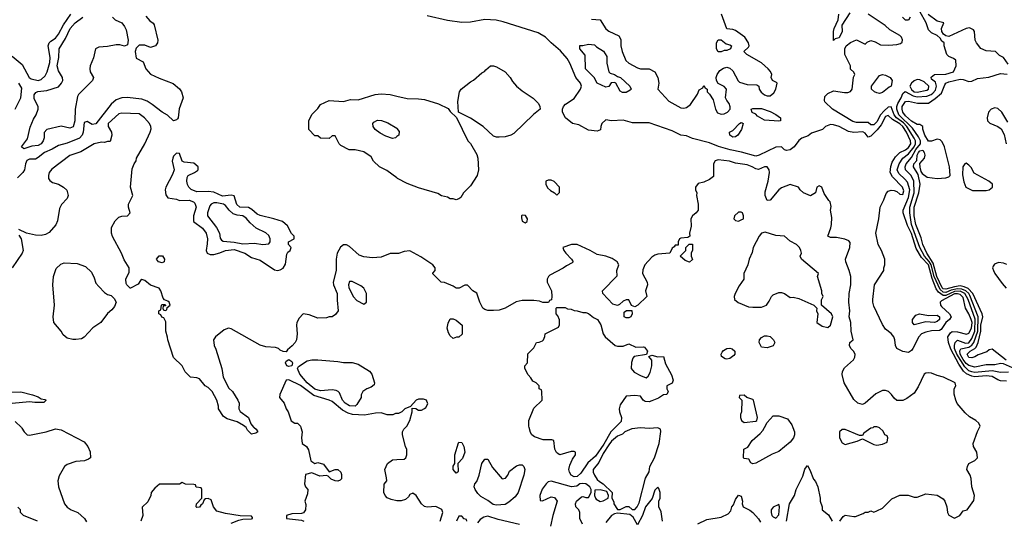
# Model space of a CAD drawing. Header units: inches. Extents: x 2380249 to 2585472, y 382747 to 546448.
# Tile 511 of 626: x 2527381 to 2534215, y 459357 to 462831. Entities that reach past the tile are written whole.
import ezdxf

# ---------------------------------------------------------------- set-up
doc = ezdxf.new("R2010")
doc.units = ezdxf.units.IN
doc.header["$MEASUREMENT"] = 0
for name, color, linetype in [('C5425', 7, 'Continuous'), ('C5426', 7, 'Continuous'), ('C5435', 7, 'Continuous'), ('C5436', 7, 'Continuous')]:
    doc.layers.add(name, color=color, linetype=linetype)

msp = doc.modelspace()

# ---------------------------------------------------------------- linework, layer by layer
at = {"layer": 'C5425', "color": 4}
for points, elevation in [([(2527393.6, 460000), (2527396.9, 459996.9), (2527412, 459970), (2527434, 459950), (2527450, 459946.8), (2527566, 459970), (2527630, 459991), (2527670, 459984.7), (2527830, 459902), (2527854, 459870), (2527871.6, 459831.6), (2527874, 459790), (2527859.8, 459780.2), (2527830.9, 459769.1), (2527770, 459764), (2527710, 459744), (2527691.3, 459730), (2527655.3, 459664.7), (2527646, 459630), (2527651.3, 459590), (2527691.3, 459470), (2527710, 459447.7), (2527738, 459430), (2527784.7, 459410), (2527832, 459370), (2527846, 459346)], 24), ([(2529008.2, 460000), (2529022, 459990), (2529034, 459970), (2529019.6, 459960.4), (2528990, 459955.3), (2528963.2, 459983.2), (2528956.5, 459996.5), (2528952.6, 460000)], 24), ([(2529333.5, 460000), (2529341, 459970), (2529338, 459930), (2529342, 459890), (2529372, 459870), (2529386.4, 459846.4), (2529401, 459770), (2529430, 459751.3), (2529450, 459757.3), (2529490, 459746), (2529530, 459693.4), (2529570, 459710.4), (2529590, 459708.7), (2529610, 459690.7), (2529614.8, 459674.8), (2529614.6, 459645.4), (2529605.7, 459634.3), (2529590, 459627.3), (2529570, 459629.6), (2529542.2, 459642.2), (2529522, 459662), (2529510, 459667), (2529463.8, 459663.8), (2529410, 459685.2), (2529364.5, 459675.5), (2529358.8, 459610), (2529366, 459590), (2529381, 459570), (2529378.8, 459541.2), (2529361, 459490), (2529366.4, 459466.4), (2529366, 459430), (2529351.1, 459408.9), (2529336.9, 459403.1), (2529270, 459402), (2529234, 459390), (2529234, 459370), (2529336.9, 459356.9), (2529354, 459350)], 28), ([(2530000, 459492.8), (2529960.3, 459500.3), (2529933, 459513), (2529916.9, 459530), (2529909.6, 459550), (2529911.9, 459608.1), (2529928.7, 459630), (2529928.4, 459651.6), (2529915.3, 459710), (2529933.2, 459750), (2529970, 459775.5), (2530000, 459777.6)], 28), ([(2528850, 459337.1), (2528902, 459358), (2528930, 459365.5), (2528990, 459366.8), (2528998, 459370), (2528996.4, 459376.4), (2528990, 459386), (2528911.3, 459388.7), (2528810, 459402.9), (2528750, 459420.9), (2528726, 459450), (2528710, 459498), (2528690, 459508), (2528670, 459506), (2528662, 459498), (2528651.3, 459470), (2528638, 459462), (2528630, 459448.7), (2528610, 459446), (2528606, 459450), (2528608.4, 459471.6), (2528646, 459510), (2528646, 459570), (2528642, 459582), (2528607.3, 459587.3), (2528602, 459602), (2528590, 459606), (2528532.7, 459607.3), (2528510, 459618), (2528490, 459608), (2528352.7, 459607.3), (2528319.6, 459580.4), (2528294, 459550), (2528291.6, 459528.4), (2528270, 459486), (2528232, 459448), (2528236, 459390), (2528222, 459350)], 28), ([(2527506, 459350), (2527408, 459390), (2527388, 459410), (2527386, 459430), (2527368.4, 459448.4)], 24)]:
    msp.add_lwpolyline(points, dxfattribs=dict(at, elevation=elevation))
at = {"layer": 'C5426', "color": 4}
for points, elevation in [([(2527330, 462578), (2527399.5, 462519.5), (2527446.8, 462430), (2527461.3, 462421.3), (2527510, 462410.4), (2527530, 462415.5), (2527558.3, 462441.7), (2527571.6, 462468.4), (2527590, 462534), (2527591.8, 462570), (2527579.3, 462650), (2527585.2, 462670), (2527597, 462683), (2527630, 462704), (2527650, 462731), (2527684.6, 462795.4), (2527736, 462870)], 16), ([(2528256.9, 462856.9), (2528284, 462824), (2528307.5, 462807.5), (2528314.9, 462794.9), (2528339.5, 462690), (2528338.7, 462670), (2528324, 462650), (2528290, 462638.4), (2528250, 462653.6), (2528210, 462654.7), (2528190, 462634.5), (2528183.1, 462610), (2528190, 462564.7), (2528238.8, 462538.8), (2528257.3, 462490), (2528290, 462454), (2528350, 462424.9), (2528447.5, 462387.5), (2528490, 462351.3), (2528504.7, 462330), (2528516, 462290), (2528487.7, 462212.3), (2528481, 462150), (2528476.8, 462143.2), (2528470, 462135.3), (2528450, 462129), (2528408.2, 462168.2), (2528369.4, 462190), (2528302, 462242), (2528265.4, 462265.4), (2528230, 462279.6), (2528128.4, 462291.6), (2528090, 462289.6), (2528050, 462276.2), (2528015.3, 462244.7), (2527910, 462108.3), (2527884.9, 462104.9), (2527850, 462125.2), (2527830, 462118), (2527822.6, 462050), (2527815.3, 462030), (2527797.1, 462010), (2527710, 461975.1), (2527650, 461958), (2527607, 461933), (2527554, 461910), (2527510, 461874), (2527490, 461863.6), (2527450, 461864.2), (2527430, 461853.3), (2527420.9, 461830), (2527415.3, 461790), (2527403.1, 461770), (2527365.5, 461734.5)], 16), ([(2528024.9, 462850), (2528044.7, 462830), (2528091, 462810), (2528110, 462784.7), (2528119.9, 462759.9), (2528133.4, 462690), (2528130, 462658), (2528110, 462648), (2528076.5, 462656.5), (2528050, 462657.2), (2527990, 462645.2), (2527930, 462641.2), (2527907.7, 462630), (2527894, 462566), (2527870.5, 462510), (2527868.7, 462490), (2527870.6, 462470), (2527894.8, 462430), (2527887.3, 462410), (2527788.9, 462311.1), (2527782, 462298), (2527766, 462210), (2527763, 462130), (2527752.2, 462087.8), (2527730, 462079.3), (2527668.4, 462091.6), (2527570.8, 462069.2), (2527550.9, 462049.1), (2527550.6, 462010.6), (2527545.5, 461990), (2527530.6, 461970), (2527510, 461958.4), (2527465.8, 461954.2), (2527410, 461934), (2527394, 461950), (2527436.3, 462003.7), (2527454, 462086), (2527478, 462142), (2527495.3, 462170), (2527508.7, 462210), (2527508.7, 462230), (2527481.5, 462281.5), (2527482.7, 462310), (2527494.5, 462325.5), (2527507.9, 462332.1), (2527570, 462340.4), (2527650, 462365.5), (2527672.3, 462390), (2527680.9, 462410), (2527679.3, 462430), (2527650, 462477.2), (2527642, 462510), (2527652.8, 462570), (2527656.4, 462630), (2527699.6, 462700.4), (2527732.8, 462770), (2527766, 462810), (2527819.6, 462850)], 12), ([(2527349.3, 462210), (2527389.6, 462290), (2527395.9, 462355.9), (2527375.3, 462390)], 16), ([(2530000, 461732.9), (2529930, 461784), (2529878, 461810), (2529838, 461850), (2529820.4, 461880.4), (2529770, 461915.3), (2529710, 461928), (2529668.4, 461928.4), (2529610, 461958), (2529598, 461970), (2529570, 462026), (2529550, 462026), (2529530, 462006), (2529470, 462008), (2529450, 462026), (2529430, 462026), (2529388, 462070), (2529388, 462130), (2529410, 462174), (2529450, 462214), (2529470, 462242), (2529530, 462271.3), (2529630, 462264.7), (2529676.9, 462276.9), (2529730, 462276), (2529847.5, 462312.5), (2529890, 462317.1), (2529952.1, 462312.1), (2530000, 462300.7)], 16), ([(2528952.6, 460000), (2528935.1, 460015.1), (2528890, 460041.2), (2528820.4, 460060.4), (2528796.4, 460076.4), (2528762, 460130), (2528762, 460150), (2528748.7, 460190), (2528718, 460250), (2528690, 460278), (2528668.9, 460288.9), (2528630, 460338), (2528610, 460346), (2528566, 460350), (2528530, 460388), (2528508.4, 460428.4), (2528450, 460486), (2528408.7, 460610), (2528408.4, 460628.4), (2528395.3, 460670), (2528395.3, 460735.3), (2528382, 460762), (2528367.3, 460767.3), (2528362, 460782), (2528348, 460790), (2528348, 460810), (2528362, 460818), (2528366, 460850), (2528370, 460854), (2528390, 460854), (2528394, 460850), (2528394, 460846), (2528378, 460842), (2528374, 460830), (2528378, 460818), (2528390, 460814), (2528402, 460818), (2528406, 460834), (2528426, 460850), (2528418, 460870), (2528410, 460878), (2528387.3, 460887.3), (2528378, 460898), (2528361.2, 460950), (2528350, 460968.7), (2528289.4, 460989.4), (2528250, 461022), (2528230, 461028), (2528219.6, 461020.4), (2528203.6, 460996.4), (2528151.6, 460968.4), (2528148.4, 460968.4), (2528126, 460990), (2528120.4, 461000.4), (2528118, 461030), (2528142, 461078), (2528141.2, 461110), (2528105.4, 461165.4), (2528086.9, 461210), (2528025.9, 461325.9), (2528018, 461350), (2528018.7, 461390), (2528043.8, 461436.2), (2528070, 461460.7), (2528090, 461467.3), (2528129.1, 461470.9), (2528148.7, 461490), (2528137.2, 461530), (2528137.2, 461550), (2528166, 461610), (2528149.4, 461670), (2528163.1, 461796.9), (2528175.3, 461830), (2528189.1, 461850.9), (2528193.2, 461870), (2528251.1, 461968.9), (2528287.3, 462050), (2528292.9, 462072.9), (2528291.5, 462090), (2528282.9, 462110), (2528247.6, 462150), (2528210, 462177.2), (2528090, 462182.6), (2528070, 462176.9), (2527996.3, 462110), (2527994.8, 462090), (2528018, 462050), (2528022, 462030), (2528010, 461986), (2527990, 461986), (2527970, 461978), (2527950, 461982), (2527898, 461970), (2527805.2, 461914.8), (2527730, 461889.7), (2527605.2, 461794.8), (2527586.7, 461770), (2527581.3, 461750), (2527582.4, 461730), (2527590, 461714.8), (2527610, 461701.6), (2527651.3, 461690), (2527686, 461670), (2527707.5, 461647.5), (2527717.3, 461610), (2527710.8, 461590), (2527672.5, 461547.5), (2527658, 461522), (2527643.6, 461436.4), (2527631.6, 461408.4), (2527586.6, 461353.4), (2527559.6, 461340.4), (2527530, 461334), (2527490, 461335.1), (2527429.1, 461349.1), (2527375.3, 461375.3)], 24), ([(2530000, 462019.7), (2529990, 462011.2), (2529970, 462006.9), (2529922.9, 462022.9), (2529883.4, 462043.4), (2529848.8, 462068.8), (2529834, 462090), (2529833.3, 462110), (2529840.1, 462119.9), (2529865.3, 462134.7), (2529891.9, 462131.9), (2529935.9, 462115.9), (2529998.4, 462078.4), (2530000, 462076)], 12), ([(2527376, 461336), (2527391.3, 461310), (2527404.7, 461230), (2527398, 461210), (2527330, 461108.7)], 24), ([(2530000, 461209), (2529951.6, 461208.4), (2529890, 461182), (2529830, 461179), (2529770, 461186), (2529737.5, 461197.5), (2529670, 461257.2), (2529650, 461269), (2529630, 461268.7), (2529607.3, 461252.7), (2529586, 461210), (2529577.3, 461170), (2529578, 461090), (2529558, 461010), (2529560.5, 460990), (2529586, 460930), (2529584.9, 460884.9), (2529591.3, 460810), (2529574.4, 460785.6), (2529550.9, 460769.1), (2529530, 460768.7), (2529510, 460762), (2529450, 460759), (2529390, 460782.7), (2529350, 460788.7), (2529321.4, 460758.6), (2529306, 460730), (2529302.8, 460710), (2529308, 460650), (2529302, 460610), (2529294, 460590), (2529273.2, 460566.8), (2529239.6, 460540.4), (2529230, 460526), (2529210, 460528), (2529190, 460538), (2529178, 460550), (2529157, 460557), (2529090, 460561.6), (2529050, 460573), (2528850, 460686.6), (2528830, 460689.3), (2528801.6, 460678.4), (2528741, 460630), (2528726.8, 460610), (2528730.8, 460570), (2528743.4, 460543.4), (2528784, 460410), (2528794.8, 460350), (2528834, 460274), (2528858, 460250), (2528896, 460190), (2528904.7, 460170), (2528902, 460130), (2528911.1, 460111.1), (2528970, 460071.3), (2528986, 460026), (2529003.5, 460003.5), (2529008.2, 460000)], 24), ([(2530000, 460098), (2529990, 460098), (2529971.1, 460088.9), (2529931.6, 460088.4), (2529890, 460102), (2529850, 460101.2), (2529773.5, 460086.5), (2529692.1, 460092.1), (2529661.2, 460101.2), (2529621.3, 460121.3), (2529550, 460181.6), (2529530, 460191.3), (2529421.8, 460221.8), (2529330, 460291.2), (2529250, 460332.7), (2529230.8, 460329.2), (2529186.8, 460230), (2529184.7, 460210), (2529217.3, 460170), (2529230.9, 460130.9), (2529244.7, 460110), (2529266, 460046), (2529290, 460031.3), (2529310, 460031.3), (2529331, 460010), (2529333.5, 460000)], 28), ([(2527270, 460246), (2527390, 460248), (2527470, 460228), (2527510, 460213.4), (2527530, 460198.8), (2527555.2, 460195.2), (2527564.7, 460190), (2527550, 460175.3), (2527486, 460174), (2527450, 460179.3), (2527330, 460167)], 24), ([(2527350, 460042), (2527393.6, 460000)], 24)]:
    msp.add_lwpolyline(points, dxfattribs=dict(at, elevation=elevation))
for points, elevation in [([(2528470, 461905.2), (2528450, 461884), (2528444.4, 461870), (2528440.5, 461850), (2528453.4, 461790), (2528442.9, 461757.1), (2528396.5, 461670), (2528392, 461650), (2528395.8, 461615.8), (2528410, 461594), (2528470, 461586.8), (2528490, 461577.3), (2528558, 461578), (2528588.2, 461568.2), (2528597.3, 461557.3), (2528605.5, 461530), (2528587.7, 461470), (2528586.8, 461430), (2528650, 461384.4), (2528675.3, 461350), (2528684.2, 461310), (2528683.4, 461276.6), (2528674.8, 461230), (2528682, 461210), (2528702.5, 461202.5), (2528730, 461201.6), (2528770, 461212.2), (2528810.4, 461230.4), (2528870, 461236.5), (2528944.7, 461210), (2528990, 461181), (2529050, 461162.8), (2529150, 461094.8), (2529170, 461090.8), (2529190, 461094.8), (2529210, 461106), (2529226.3, 461133.7), (2529235.5, 461204.5), (2529242.7, 461217.3), (2529258, 461230), (2529266, 461250), (2529246, 461270), (2529248, 461290), (2529286, 461310), (2529286, 461330), (2529268.4, 461348.4), (2529240.4, 461400.4), (2529206, 461430), (2529146, 461450), (2529050, 461473.2), (2529030, 461482.7), (2528993.6, 461513.6), (2528970, 461527), (2528909.2, 461530), (2528888.5, 461548.5), (2528869.5, 461609.5), (2528850, 461613.6), (2528790, 461606), (2528730, 461634.3), (2528690, 461639.7), (2528610, 461635.6), (2528572.6, 461652.6), (2528554.5, 461670), (2528547, 461687), (2528541.6, 461710), (2528544.2, 461735.8), (2528550, 461750.7), (2528595.3, 461770), (2528615.9, 461784.1), (2528621.2, 461790), (2528619, 461810), (2528590, 461834.5), (2528522.9, 461842.9), (2528509.3, 461849.3), (2528490, 461902)], 24), ([(2528730, 461560.9), (2528711, 461550), (2528701.6, 461538.4), (2528686, 461490), (2528686, 461470), (2528748.1, 461388.1), (2528767.3, 461350), (2528774, 461314), (2528781.4, 461301.4), (2528793.4, 461293.4), (2528870, 461286.7), (2528930, 461274.9), (2529010, 461280.5), (2529070, 461270.5), (2529110, 461274.8), (2529119.5, 461290), (2529119.5, 461310), (2529110, 461332.7), (2529090, 461351.8), (2529023.8, 461383.8), (2528980.5, 461420.5), (2528953.4, 461453.4), (2528930, 461469.6), (2528890, 461474), (2528864.2, 461484.2), (2528834.5, 461510), (2528810, 461542.7), (2528795.3, 461550), (2528750, 461560.7)], 28), ([(2528370, 461143.7), (2528344, 461150), (2528330, 461168.7), (2528350, 461192.7), (2528372, 461192), (2528386.8, 461170), (2528384.7, 461150)], 16), ([(2527771.3, 460611.3), (2527750, 460611.6), (2527710, 460622), (2527683.6, 460643.6), (2527670, 460668.7), (2527619.3, 460730), (2527612.7, 460770), (2527623.7, 460850), (2527612, 460990), (2527615.1, 461050), (2527634.8, 461105.2), (2527666.3, 461133.7), (2527690, 461142.8), (2527779.8, 461139.8), (2527838.4, 461118.4), (2527879.4, 461079.4), (2527899.3, 461039.3), (2527910, 461002.8), (2527930, 460978.8), (2527970, 460938), (2527990, 460924.7), (2528016, 460916), (2528036.9, 460896.9), (2528051.6, 460871.6), (2528039.8, 460840.2), (2528022, 460818), (2527990, 460793.2), (2527944.9, 460730), (2527890, 460691.5), (2527830, 460628), (2527810, 460616.9)], 24), ([(2529690, 461015.3), (2529670, 461015.3), (2529662.8, 460990), (2529666.4, 460973.6), (2529694.8, 460910), (2529722, 460882), (2529770, 460858), (2529788, 460870), (2529789, 460890), (2529789, 460930), (2529770, 460968), (2529750, 460984)], 28), ([(2529250, 460424.5), (2529235.3, 460430), (2529226, 460450), (2529230, 460462), (2529250, 460472), (2529270, 460458), (2529276, 460450), (2529270, 460429)], 24), ([(2529630, 460451), (2529690, 460451), (2529730, 460441), (2529810, 460391.3), (2529824.7, 460370), (2529844.7, 460310), (2529842, 460298), (2529819.8, 460280.2), (2529790, 460268.7), (2529762, 460250), (2529751.3, 460228.7), (2529751, 460210), (2529720.5, 460159.5), (2529710, 460149.6), (2529670, 460151.6), (2529639.5, 460170), (2529622.9, 460190), (2529600.7, 460240.7), (2529591.7, 460251.7), (2529578.3, 460258.3), (2529550, 460262.9), (2529470, 460254.3), (2529430, 460267.1), (2529377.6, 460310), (2529326.6, 460370), (2529309, 460410), (2529316.5, 460423.5), (2529376.6, 460463.4), (2529409.4, 460470.6), (2529450.6, 460470.6), (2529590, 460458.8)], 24)]:
    msp.add_lwpolyline(points, close=True, dxfattribs=dict(at, elevation=elevation))
at = {"layer": 'C5435', "color": 4}
for points, elevation in [([(2530000, 459777.6), (2530050, 459781), (2530062, 459790), (2530068.9, 459811.1), (2530068.9, 459848.9), (2530059, 459870), (2530037.2, 459950), (2530039, 459970), (2530048.7, 459990), (2530058.7, 460000)], 28), ([(2531513.5, 460000), (2531483.6, 459970), (2531435.4, 459884.6), (2531378.4, 459801.6), (2531325.2, 459754.8), (2531276.3, 459683.7), (2531250, 459661.5), (2531230, 459658), (2531209.8, 459669.8), (2531196.4, 459690), (2531192.4, 459710), (2531199.7, 459740.3), (2531218.9, 459781.1), (2531239.3, 459810), (2531239, 459830), (2531230, 459835.1), (2531210, 459834), (2531130, 459811.8), (2531118, 459818), (2531106.9, 459826.9), (2531096.3, 459850), (2531089.5, 459909.5), (2531075.9, 459915.9), (2531015.6, 459915.6), (2530955.5, 459935.5), (2530935.3, 459950), (2530925.6, 459965.6), (2530917.7, 460000)], 24), ([(2532747, 460000), (2532758, 459970), (2532758, 459950), (2532751.3, 459930), (2532730, 459898), (2532650, 459835.3), (2532603.5, 459816.5), (2532490, 459754), (2532470, 459749), (2532456.4, 459756.4), (2532442, 459782), (2532410, 459786), (2532406, 459790), (2532408, 459850), (2532435.3, 459864.7), (2532465.2, 459910), (2532521.5, 459958.5), (2532539.1, 459980.9), (2532549.9, 460000)], 24), ([(2533304, 460000), (2533302, 459998), (2533290, 459995.3), (2533239.6, 459960.4), (2533230, 459946), (2533210, 459946), (2533110, 459988), (2533090, 459988), (2533072, 459970), (2533072, 459930), (2533090, 459894), (2533110, 459882), (2533194.6, 459905.4), (2533230, 459922), (2533310, 459882), (2533330, 459878), (2533370, 459884.7), (2533402, 459898), (2533406, 459930), (2533402, 459942), (2533386, 459950), (2533374.6, 459974.6), (2533350, 459998), (2533345, 460000)], 28), ([(2533074, 459350), (2533097.2, 459382.8), (2533110, 459392), (2533170, 459382), (2533183.6, 459383.6), (2533236.4, 459403.6), (2533250, 459414), (2533270, 459414), (2533290, 459422), (2533310, 459414), (2533330, 459422), (2533370, 459442), (2533434.6, 459505.4), (2533490, 459531.3), (2533548.4, 459531.6), (2533590, 459518), (2533610, 459518), (2533670, 459541), (2533750, 459531), (2533790, 459506), (2533802.8, 459490), (2533817.3, 459450), (2533821, 459410), (2533830, 459392), (2533870, 459372), (2533906, 459390), (2533930, 459422), (2533958, 459430), (2534004.7, 459495.3), (2534008.9, 459528.9), (2533989, 459589), (2533986.3, 459646.3), (2533979, 459670), (2533955.3, 459710), (2533959, 459730), (2533970, 459751.3), (2534010, 459771.3), (2534028.7, 459790), (2534024, 459830), (2534002, 459870), (2533999, 459890), (2534030, 459974), (2534043, 460000)], 24), ([(2532702.7, 459350), (2532723.5, 459470), (2532758.9, 459530), (2532769.7, 459570), (2532816.4, 459663.6), (2532830, 459711), (2532850, 459736), (2532866.6, 459706.6), (2532890, 459642), (2532905.4, 459625.4), (2532922, 459590), (2532938, 459510), (2532938, 459490), (2532951.3, 459450), (2532952, 459430), (2532994.4, 459394.4), (2533020.4, 459350)], 24), ([(2531288, 459330), (2531268.4, 459368.4), (2531268.7, 459410), (2531262, 459430), (2531242, 459450), (2531238, 459470), (2531246, 459490), (2531280.4, 459519.6), (2531290, 459522), (2531310, 459514), (2531330, 459514), (2531348, 459550), (2531348, 459570), (2531338, 459590), (2531310, 459608.7), (2531290, 459613.2), (2531270, 459608.7), (2531247.3, 459592.7), (2531211.3, 459588.7), (2531070, 459629), (2531050, 459624), (2531036, 459610), (2531007.9, 459572.1), (2530991.3, 459530), (2530994, 459494), (2531010, 459492), (2531070, 459518.8), (2531094, 459514), (2531111.3, 459490), (2531081, 459390), (2531064.7, 459315.3)], 28), ([(2531842, 459350), (2531834.6, 459414.6), (2531818, 459450), (2531818, 459490), (2531826, 459510), (2531826, 459550), (2531816.4, 459576.4), (2531810, 459586), (2531790, 459566), (2531771.3, 459508.7), (2531724.7, 459450), (2531704.7, 459390), (2531670, 459326), (2531639, 459379), (2531616.4, 459396.4), (2531530, 459405.2), (2531510, 459401.2), (2531490, 459389.2), (2531450, 459341.2)], 28), ([(2530299, 459350), (2530319, 459410), (2530312, 459432), (2530270, 459451.6), (2530210, 459447.3), (2530190, 459451.8), (2530169.2, 459470), (2530134, 459530), (2530110, 459544), (2530090, 459535.3), (2530080.9, 459519.1), (2530060, 459500), (2530030, 459490.9), (2530010, 459490.9), (2530000, 459492.8)], 28), ([(2532087.2, 459332.8), (2532150, 459362.8), (2532250, 459378.8), (2532299, 459401), (2532316.5, 459423.5), (2532323.7, 459450), (2532335.6, 459464.4), (2532350, 459501), (2532370, 459530.7), (2532390, 459524.7), (2532399.1, 459490), (2532396, 459470), (2532402, 459450), (2532450, 459426), (2532470, 459411), (2532510, 459366.8), (2532523.1, 459343.1)], 24), ([(2530486, 459350), (2530482, 459362), (2530467.3, 459367.3), (2530450, 459386), (2530430, 459386), (2530414, 459350)], 28), ([(2530850, 459326.6), (2530702.5, 459362.5), (2530630, 459385.2), (2530602, 459378), (2530577.3, 459362.7), (2530559.8, 459340.2)], 28)]:
    msp.add_lwpolyline(points, dxfattribs=dict(at, elevation=elevation))
for points, elevation in [([(2531810, 459999), (2531750, 459993.2), (2531690, 459999), (2531630, 459992.7), (2531582, 459970), (2531566, 459954), (2531530, 459941.2), (2531490, 459907), (2531470, 459880.7), (2531430, 459820.9), (2531401.6, 459758.4), (2531362.8, 459710), (2531362.8, 459690), (2531370.7, 459670), (2531390, 459641), (2531404.9, 459624.9), (2531431.3, 459610), (2531494, 459550), (2531492, 459510), (2531504.7, 459484.7), (2531506, 459470), (2531530, 459431.3), (2531550, 459431.3), (2531590, 459452), (2531610, 459452), (2531632.7, 459432.7), (2531650, 459432), (2531668, 459450), (2531682, 459478), (2531724, 459650), (2531750, 459692), (2531756, 459730), (2531787, 459790), (2531818.7, 459890), (2531832.3, 459972.3), (2531828, 459990)], 28), ([(2530410, 459684), (2530389.6, 459710), (2530390, 459732), (2530402, 459750), (2530400.5, 459810), (2530426, 459894), (2530430, 459898), (2530450, 459896), (2530464, 459870), (2530470.4, 459830), (2530455.3, 459784.7), (2530422, 459750), (2530423.6, 459696.4), (2530422, 459690)], 24), ([(2530730, 459644.7), (2530754, 459650), (2530769.2, 459670), (2530782, 459698), (2530830, 459734), (2530850, 459742.8), (2530862, 459742), (2530870, 459741), (2530881, 459730), (2530886.8, 459710), (2530880.7, 459670), (2530840.5, 459550), (2530819.5, 459520.5), (2530777.4, 459482.6), (2530750, 459466.6), (2530690, 459461.6), (2530666.9, 459466.9), (2530630, 459495.1), (2530582, 459522), (2530562, 459542), (2530543.7, 459570), (2530536, 459590), (2530541.2, 459610), (2530553.9, 459626.1), (2530571.6, 459670), (2530590, 459751.3), (2530610, 459781), (2530630, 459781), (2530663.4, 459723.4)], 24), ([(2531410, 459568), (2531374, 459566), (2531372, 459530), (2531378, 459510), (2531382.8, 459502.8), (2531410, 459487.3), (2531430, 459491.3), (2531466, 459510), (2531468, 459530), (2531456.4, 459556.4)], 28), ([(2532650, 459466), (2532610, 459448), (2532598, 459430), (2532596, 459410), (2532602.8, 459390), (2532610, 459381), (2532630, 459371.3), (2532650, 459394), (2532655.3, 459450)], 28)]:
    msp.add_lwpolyline(points, close=True, dxfattribs=dict(at, elevation=elevation))
at = {"layer": 'C5436', "color": 4}
for points, elevation in [([(2534230, 460322.9), (2534190, 460325.1), (2534170, 460331.3), (2534130, 460355.6), (2534090, 460358.4), (2534010, 460352.9), (2533990, 460356), (2533953, 460373), (2533931.8, 460391.8), (2533899.5, 460439.5), (2533843.6, 460543.6), (2533828, 460590), (2533822.9, 460630), (2533841.1, 460658.9), (2533854, 460666), (2533890, 460664.4), (2533952.2, 460647.8), (2533970, 460656.4), (2533988.7, 460690), (2533991.1, 460730), (2533986.3, 460750), (2533970, 460789.6), (2533946.3, 460830), (2533930, 460903.6), (2533910, 460923.1), (2533890, 460929), (2533870, 460927.8), (2533780.3, 460879.7), (2533770.5, 460870), (2533772.7, 460850), (2533779.9, 460839.9), (2533834.4, 460790), (2533846, 460770), (2533834, 460750), (2533810, 460729.5), (2533778, 460682), (2533764.9, 460675.1), (2533710, 460672.8), (2533670, 460663.6), (2533640.7, 460650), (2533621.6, 460630), (2533580.5, 460550), (2533570, 460536), (2533550, 460522), (2533510, 460528), (2533469.3, 460550), (2533459, 460570), (2533456, 460610), (2533449.2, 460630), (2533430, 460654), (2533390, 460684), (2533370, 460715.3), (2533310, 460842), (2533302.7, 460870), (2533302.7, 460890), (2533314, 460990), (2533378, 461090), (2533378, 461110), (2533386, 461130), (2533386, 461170), (2533362, 461230), (2533339, 461270), (2533322.7, 461350), (2533344.5, 461450), (2533354, 461530), (2533379.7, 461580.3), (2533395.8, 461624.2), (2533410, 461642), (2533430, 461648.2), (2533450, 461646), (2533470, 461639.1), (2533490, 461620.7), (2533510, 461618.8), (2533517.1, 461642.9), (2533509.4, 461670), (2533440.4, 461740.4), (2533424.2, 461770), (2533427.2, 461812.8), (2533437.7, 461842.3), (2533460.5, 461879.5), (2533490.6, 461909.4), (2533530, 461928.2), (2533550, 461944), (2533565.6, 461970), (2533564.8, 461990), (2533537, 462050), (2533510.6, 462090), (2533490, 462107.8), (2533438.4, 462138.4), (2533410, 462166.3), (2533390, 462158.3), (2533359.5, 462100.5), (2533333, 462067), (2533290, 462023), (2533270, 462015.1), (2533250, 462043.7), (2533233.3, 462053.3), (2533170, 462049.5), (2533134.9, 462054.9), (2533068.7, 462090), (2533030, 462102.7), (2533010, 462104), (2532974, 462090), (2532954, 462070), (2532876.9, 462043.1), (2532854.4, 462025.6), (2532810, 462009.2), (2532790, 461994), (2532756, 461950), (2532730, 461929.2), (2532703.1, 461923.1), (2532690, 461928), (2532669, 461949), (2532630, 461946.6), (2532514.8, 461890), (2532490, 461884.7), (2532392.3, 461912.3), (2532312.7, 461927.3), (2532231.7, 461951.7), (2532170, 461976.3), (2532050, 462007.3), (2532010, 462024.2), (2531969.6, 462029.6), (2531910, 462060.7), (2531750, 462115.8), (2531634.8, 462114.8), (2531570, 462134.5), (2531489.2, 462129.2), (2531450, 462135.3), (2531422, 462110), (2531414, 462090), (2531412.7, 462067.3), (2531390, 462058), (2531330, 462064), (2531262, 462102), (2531218, 462110), (2531169, 462150), (2531148, 462190), (2531148, 462210), (2531155.3, 462230), (2531170, 462244.7), (2531230, 462284.7), (2531272.7, 462350), (2531280.9, 462370), (2531272.7, 462390), (2531240.7, 462430), (2531200.7, 462530), (2531181.4, 462561.4), (2531135.6, 462615.6), (2531069.4, 462670), (2531030, 462709.4), (2530979.1, 462739.1), (2530737.6, 462817.6), (2530687.5, 462827.5), (2530610, 462832), (2530510, 462814), (2530450, 462811.5), (2530350, 462825.1), (2530210, 462858.4)], 16), ([(2531350, 462836), (2531410, 462830.8), (2531450, 462766.8), (2531470, 462750.8), (2531538.8, 462718.8), (2531554.4, 462694.4), (2531553.4, 462650), (2531562, 462610), (2531588.4, 462548.4), (2531608.7, 462528.7), (2531670, 462496.3), (2531690, 462490.6), (2531750, 462490.6), (2531790.5, 462470.5), (2531810.4, 462430.4), (2531817.3, 462390), (2531811, 462350), (2531886.6, 462266.6), (2531970, 462218.8), (2531990, 462217.3), (2532010, 462222), (2532038.3, 462241.7), (2532085.2, 462314.8), (2532096.4, 462343.6), (2532122, 462358), (2532130, 462374), (2532138, 462358), (2532154, 462350), (2532154, 462330), (2532170, 462314), (2532194.8, 462274.8), (2532211, 462210), (2532225.2, 462185.2), (2532250, 462176), (2532270, 462178.8), (2532294, 462190), (2532312.7, 462210), (2532312.5, 462227.5), (2532305.2, 462250), (2532289.2, 462270), (2532281.2, 462290), (2532288, 462350), (2532270, 462368), (2532228.9, 462388.9), (2532218, 462410), (2532215.3, 462430), (2532222, 462450), (2532242, 462478), (2532265.2, 462494.8), (2532290, 462502.8), (2532310, 462496), (2532330, 462476), (2532367.3, 462407.3), (2532378, 462398), (2532430, 462380.7), (2532498.8, 462378.8), (2532510.9, 462370.9), (2532514.8, 462350), (2532527.2, 462327.2), (2532551, 462310), (2532570, 462303.1), (2532590, 462303.1), (2532616.2, 462323.8), (2532629.3, 462350), (2532638, 462390), (2532635.3, 462395.3), (2532606, 462410), (2532598, 462430), (2532602, 462450), (2532592.5, 462472.5), (2532575.3, 462490), (2532530, 462532.7), (2532429.1, 462589.1), (2532408, 462610), (2532440.2, 462639.8), (2532445.2, 462650), (2532440.9, 462670), (2532414.5, 462710), (2532350, 462757.2), (2532330, 462764), (2532290, 462768), (2532253.2, 462870)], 16), ([(2534244.9, 460384.9), (2534190, 460383.5), (2534130, 460394.2), (2534010, 460383.7), (2533990, 460386.8), (2533970, 460395), (2533940.8, 460420.8), (2533886.4, 460510), (2533870.6, 460550), (2533869.8, 460570.2), (2533875.1, 460590), (2533890, 460606.4), (2533945.6, 460585.6), (2533970, 460589.4), (2533990, 460619.5), (2534011.4, 460670), (2534013.5, 460753.5), (2533964.4, 460890), (2533941.7, 460930), (2533910, 460946.8), (2533870, 460944.4), (2533810, 460917.8), (2533790, 460917.5), (2533759.2, 460939.2), (2533743, 460963), (2533714.8, 461034.8), (2533690, 461129.7), (2533640.7, 461180.7), (2533603.1, 461243.1), (2533570, 461347.3), (2533542.6, 461402.6), (2533513.6, 461490), (2533513.3, 461510), (2533550, 461598), (2533559.1, 461650), (2533542.9, 461702.9), (2533525.4, 461725.4), (2533483.7, 461763.7), (2533472.6, 461790), (2533486, 461830), (2533510.6, 461869.4), (2533550, 461900.7), (2533589.1, 461950), (2533599.4, 461970), (2533598.2, 461990), (2533589.8, 462010), (2533539.2, 462090), (2533514.8, 462114.8), (2533468, 462150), (2533450.7, 462170), (2533430, 462225.6), (2533410, 462224), (2533381.4, 462198.6), (2533356.5, 462170), (2533330, 462122), (2533310, 462100.9), (2533290, 462101.2), (2533270, 462118), (2533190, 462118.4), (2533164.4, 462124.4), (2533022, 462210), (2532970, 462262), (2532966.6, 462270), (2532970, 462298), (2532990, 462318), (2533030, 462338), (2533105.8, 462325.8), (2533130, 462326), (2533146.8, 462333.2), (2533159.3, 462350), (2533168.7, 462431.3), (2533178, 462450), (2533170, 462466), (2533148.4, 462488.4), (2533148, 462510), (2533108.7, 462590), (2533108.7, 462630), (2533118, 462650), (2533146.8, 462673.2), (2533190, 462692), (2533250, 462662), (2533264, 462676), (2533290, 462686), (2533318, 462678), (2533356.9, 462656.9), (2533414.8, 462654.8), (2533470, 462659.1), (2533494.5, 462665.5), (2533505.2, 462674.8), (2533508.9, 462691.1), (2533502.7, 462710), (2533490, 462722.7), (2533420.5, 462760.5), (2533389, 462790), (2533270, 462869.3)], 12), ([(2533142, 462878), (2533086.8, 462793.2), (2533090.9, 462749.1), (2533070, 462706), (2533042, 462698), (2533030, 462688), (2533029, 462750), (2533034, 462770), (2533062.7, 462830), (2533067, 462870)], 12), ([(2534417.6, 460350), (2534210, 460441.7), (2534190, 460444.2), (2534150, 460436.9), (2534090, 460435.1), (2534010, 460420.4), (2533970, 460430.8), (2533950, 460446.2), (2533930, 460472.2), (2533909.9, 460510), (2533906, 460534), (2533912.4, 460547.6), (2533970, 460559.1), (2533990, 460572.8), (2534003.2, 460590), (2534031.4, 460670), (2534033.3, 460770), (2533976.3, 460916.3), (2533969.2, 460930), (2533948.9, 460948.9), (2533921.5, 460961.5), (2533890, 460963.3), (2533846.5, 460953.5), (2533810, 460938.2), (2533790, 460939.6), (2533770, 460957.7), (2533728.6, 461048.6), (2533707.7, 461130), (2533693.8, 461153.8), (2533662.4, 461190), (2533629.9, 461250), (2533571.9, 461410), (2533558.7, 461490), (2533560.6, 461530), (2533589.1, 461630), (2533586.6, 461710), (2533569.8, 461749.8), (2533529.7, 461790), (2533527.1, 461810), (2533534.7, 461830), (2533570, 461874.6), (2533602.3, 461930), (2533634.5, 461970), (2533632.9, 461990), (2533619, 462019), (2533578.2, 462078.2), (2533483.4, 462170), (2533469.9, 462210), (2533469.8, 462230), (2533477.3, 462250), (2533500.2, 462290), (2533510, 462318), (2533527.7, 462332.3), (2533582, 462302), (2533610, 462295.2), (2533678.5, 462301.5), (2533708.3, 462311.7), (2533719.6, 462320.4), (2533737.3, 462342.7), (2533744.4, 462370), (2533736.9, 462396.9), (2533710, 462419), (2533706.9, 462433.1), (2533730, 462450.5), (2533810, 462453.4), (2533862, 462470), (2533882, 462510), (2533878, 462550), (2533863.1, 462563.1), (2533830, 462575.3), (2533815.3, 462590), (2533799, 462650), (2533799, 462670), (2533782.3, 462682.3), (2533770, 462702.7), (2533750, 462720.9), (2533710, 462739.3), (2533690, 462761.2), (2533673.6, 462810), (2533630, 462889.3)], 8), ([(2534242, 462522), (2534208.7, 462570), (2534182.7, 462582.7), (2534153.2, 462610), (2534090, 462614.5), (2534051.8, 462631.8), (2534021.2, 462670), (2534013.2, 462690), (2534008.7, 462750), (2534002, 462762), (2533974, 462774), (2533950, 462771.3), (2533830, 462715.3), (2533810, 462718.5), (2533793.5, 462730), (2533781.6, 462750), (2533779.1, 462770), (2533795.1, 462810), (2533750, 462822), (2533686.8, 462866.8)], 4), ([(2533562.8, 462850), (2533550, 462828), (2533530, 462828), (2533509.1, 462849.1)], 8), ([(2534228.9, 460468.9), (2534130, 460545.2), (2534110, 460539), (2534094.2, 460525.8), (2534034.3, 460505.7), (2534010, 460491.8), (2533990, 460485.1), (2533970, 460487.3), (2533958, 460510), (2533978.4, 460530), (2534011, 460549), (2534020.8, 460559.2), (2534034.7, 460590), (2534052.9, 460670), (2534052.8, 460710), (2534065.8, 460770), (2534061.7, 460790), (2533997.8, 460930), (2533964.5, 460964.5), (2533937.4, 460977.4), (2533910, 460983.2), (2533870, 460977.9), (2533810, 460960.2), (2533790, 460962.8), (2533783.4, 460970), (2533745.9, 461050), (2533721.7, 461141.7), (2533677.5, 461210), (2533650.8, 461270), (2533637.3, 461317.3), (2533601, 461410), (2533588.5, 461470), (2533589.1, 461530), (2533622, 461630), (2533632.2, 461690), (2533616.9, 461756.9), (2533585.1, 461810), (2533588.3, 461830), (2533607, 461853), (2533611.2, 461890), (2533619.3, 461910), (2533630, 461922), (2533650, 461925.3), (2533660.2, 461910), (2533663.1, 461890), (2533658.4, 461870), (2533627.5, 461832.5), (2533628, 461808), (2533636.7, 461776.7), (2533644.8, 461764.8), (2533679.1, 461739.1), (2533750, 461729.1), (2533810, 461734), (2533830, 461740.5), (2533839.5, 461750), (2533835.6, 461810), (2533799.3, 461950), (2533783.5, 461983.5), (2533770, 461997.6), (2533750, 462001), (2533710, 461987.7), (2533688.9, 461988.9), (2533664.2, 462030), (2533649.2, 462070.8), (2533648.7, 462090), (2533630, 462104), (2533610, 462104.5), (2533570, 462127.2), (2533530, 462164), (2533510, 462189.6), (2533505.3, 462210), (2533507.4, 462230), (2533530, 462264), (2533550, 462264.9), (2533612.9, 462252.9), (2533690, 462252.4), (2533736.4, 462283.6), (2533778.2, 462321.8), (2533801.4, 462378.6), (2533809.8, 462390.2), (2533830, 462400.9), (2533910, 462418.5), (2533930, 462417.2), (2533970, 462403.2), (2533990, 462404.9), (2534030, 462423.6), (2534107.5, 462432.5), (2534190, 462458.8), (2534234, 462454)], 4), ([(2530000, 462300.7), (2530070, 462284), (2530150, 462282.8), (2530190, 462277.3), (2530287.9, 462247.9), (2530355.3, 462215.3), (2530370, 462194), (2530412.7, 462152.7), (2530492, 461990), (2530511, 461971), (2530555.3, 461895.3), (2530561, 461870), (2530566, 461790), (2530556, 461750), (2530510, 461678), (2530462, 461630), (2530443.6, 461596.4), (2530430, 461588), (2530410, 461582), (2530390, 461588.7), (2530370, 461589), (2530350, 461599), (2530310, 461609.2), (2530284.5, 461624.5), (2530150, 461664.5), (2530070, 461695.1), (2530004, 461730), (2530000, 461732.9)], 16), ([(2534240, 462120), (2534198.2, 462190), (2534170, 462215.3), (2534150, 462220.4), (2534123.7, 462210), (2534106.7, 462190), (2534095.3, 462150), (2534098, 462130), (2534114.1, 462114.1), (2534170.3, 462090.3), (2534192.8, 462072.8), (2534214.3, 462034.3), (2534228, 461970)], 4), ([(2530000, 462076), (2530014.4, 462054.4), (2530012.2, 462030), (2530000, 462019.7)], 12), ([(2534043, 460000), (2534048, 460010), (2534038, 460030), (2534018, 460050), (2533974.6, 460074.6), (2533943.1, 460103.1), (2533888.4, 460168.4), (2533878, 460190), (2533868.4, 460231.6), (2533868, 460270), (2533878, 460290), (2533873.2, 460310), (2533794, 460350), (2533750, 460361.1), (2533710, 460378), (2533690, 460381), (2533670, 460376.9), (2533658, 460370), (2533618, 460282), (2533590, 460238), (2533538, 460202), (2533510, 460189), (2533470, 460189), (2533450, 460204), (2533432.7, 460230), (2533411.3, 460251.3), (2533390, 460258.4), (2533370, 460258.4), (2533324.4, 460235.6), (2533250.4, 460169.6), (2533230, 460161.2), (2533198, 460170), (2533170, 460195.3), (2533104, 460310), (2533089.4, 460369.4), (2533092.7, 460390), (2533106, 460414), (2533169.3, 460470), (2533178.4, 460490), (2533179.5, 460510), (2533169.4, 460530), (2533149.3, 460550), (2533140.9, 460570), (2533143.7, 460590), (2533165.2, 460610), (2533152.3, 460670), (2533149.6, 460730), (2533138, 460770), (2533142.9, 460810), (2533136.2, 460870), (2533138.4, 460930), (2533149.6, 460990), (2533149.6, 461050), (2533138.7, 461090), (2533114.5, 461150), (2533112.3, 461170), (2533142.9, 461250), (2533145.2, 461285.2), (2533136.2, 461296.2), (2533107.3, 461307.3), (2533050, 461319.3), (2533010, 461319), (2532990, 461328), (2533012.3, 461387.7), (2533016, 461410), (2533017.5, 461457.5), (2533008.7, 461510), (2533014, 461534), (2533007.3, 461567.3), (2532996.4, 461576.4), (2532964.7, 461624.7), (2532948.4, 461668.4), (2532930, 461678), (2532914, 461670), (2532904.7, 461630), (2532870, 461609.4), (2532822, 461630), (2532798, 461650), (2532786, 461670), (2532730, 461688), (2532670, 461663.7), (2532650, 461649.3), (2532590, 461579), (2532570, 461575.3), (2532556, 461610), (2532556.6, 461636.6), (2532575.6, 461710), (2532584.5, 461770), (2532583.5, 461790), (2532570, 461809.6), (2532550, 461809.7), (2532510, 461791.8), (2532490, 461795.1), (2532465.2, 461810), (2532430, 461823), (2532350, 461836.4), (2532308.7, 461850), (2532230, 461858.7), (2532207.5, 461852.5), (2532197.1, 461830), (2532196.3, 461743.7), (2532170, 461721.2), (2532130, 461704), (2532090, 461695.3), (2532072, 461670), (2532072, 461650), (2532082, 461630), (2532078, 461610), (2532090.5, 461550.5), (2532090.7, 461510), (2532076, 461490), (2532051, 461470), (2532040.7, 461450), (2532042, 461398), (2532031.3, 461350), (2532031.6, 461328.4), (2532019.6, 461320.4), (2531970, 461315.3), (2531962, 461310), (2531952, 461290), (2531952.7, 461267.3), (2531930, 461266), (2531924.7, 461255.3), (2531910, 461246), (2531894, 461210), (2531810, 461202.9), (2531790, 461197), (2531770, 461183.7), (2531720.7, 461130), (2531705.8, 461094.2), (2531704, 461070), (2531736, 461010), (2531738, 460990), (2531724.7, 460950), (2531734, 460910), (2531671.1, 460848.9), (2531650, 460838), (2531627.3, 460847.3), (2531610, 460886), (2531590, 460886), (2531570, 460878), (2531545.4, 460854.6), (2531530, 460848), (2531498, 460858), (2531428, 460930), (2531426, 460950), (2531527.3, 461052.7), (2531525.2, 461090), (2531539.3, 461130), (2531529.4, 461150), (2531494, 461174), (2531450, 461189.6), (2531390, 461202), (2531341.2, 461230), (2531250, 461271.5), (2531212, 461270), (2531152, 461250), (2531158, 461230), (2531171.3, 461210), (2531211.3, 461170), (2531222, 461150), (2531216.9, 461143.1), (2531176.9, 461123.1), (2531154.4, 461105.6), (2531060.7, 461059.3), (2531051.3, 461050), (2531042, 461030), (2531042, 461010), (2531072, 460950), (2531074, 460910), (2531072.7, 460887.3), (2531058, 460882), (2531052, 460868), (2531011.6, 460868.4), (2530990, 460878), (2530950, 460882), (2530870, 460882), (2530826.8, 460873.2), (2530750.7, 460829.3), (2530730, 460822), (2530710, 460815.3), (2530670, 460814), (2530630, 460814), (2530610, 460819), (2530595.3, 460830), (2530574, 460870), (2530553.6, 460933.6), (2530526, 460950), (2530490, 460988), (2530470, 460988), (2530431.6, 460968.4), (2530410, 460968), (2530390, 460982), (2530330, 461008), (2530306, 461010), (2530248.4, 461068.4), (2530248.4, 461071.6), (2530266, 461090), (2530266, 461110), (2530248, 461130), (2530165.6, 461185.6), (2530090, 461228), (2530050, 461222), (2530010.9, 461209.1), (2530000, 461209)], 24), ([(2534233.1, 461133.1), (2534210, 461141.7), (2534174.6, 461145.4), (2534146.6, 461133.4), (2534138.3, 461121.7), (2534134.3, 461110), (2534140.7, 461090), (2534150.2, 461070), (2534200, 461000), (2534228.1, 460968.1)], 4), ([(2530917.7, 460000), (2530915.3, 460010), (2530915.3, 460050), (2530950, 460134), (2531008, 460190), (2531006, 460250), (2531002, 460262), (2530986, 460270), (2530986, 460290), (2530966, 460310), (2530943.1, 460323.1), (2530930, 460346), (2530910, 460366), (2530888, 460410), (2530888, 460430), (2530906, 460450), (2530908.4, 460511.6), (2530950, 460554), (2530968.7, 460591.3), (2530987.3, 460592.7), (2531010, 460602), (2531018, 460610), (2531027.3, 460632.7), (2531028.9, 460651.1), (2531122, 460698), (2531127.3, 460712.7), (2531127.3, 460747.3), (2531116.4, 460776.4), (2531106, 460790), (2531106, 460830), (2531110, 460834), (2531167.3, 460832.7), (2531183.6, 460823.6), (2531210, 460822), (2531230, 460812), (2531250, 460811.3), (2531290, 460798), (2531310, 460798), (2531330, 460791.3), (2531364.5, 460764.5), (2531391.3, 460750), (2531414.4, 460714.4), (2531431.3, 460650), (2531444.7, 460630), (2531514, 460570), (2531530, 460564.7), (2531570, 460566), (2531610, 460582), (2531658, 460558), (2531710, 460561), (2531717.3, 460557.3), (2531738, 460530), (2531732.7, 460507.3), (2531646.4, 460493.6), (2531636.9, 460483.1), (2531627.5, 460452.5), (2531626, 460410), (2531645.8, 460385.8), (2531690, 460361), (2531730, 460346), (2531743.1, 460356.9), (2531756.4, 460383.6), (2531769, 460430), (2531768.4, 460468.4), (2531747.3, 460492.7), (2531770, 460502), (2531810, 460492), (2531850, 460494), (2531863.6, 460443.6), (2531905.4, 460365.4), (2531918, 460330), (2531910, 460308), (2531874, 460290), (2531874, 460270), (2531882, 460250), (2531874, 460230), (2531850, 460228), (2531815.3, 460204.7), (2531770, 460185.2), (2531750, 460179), (2531722, 460182), (2531708, 460190), (2531690, 460218), (2531650, 460222), (2531590, 460218), (2531550, 460157.2), (2531542.6, 460130), (2531543.6, 460110), (2531559, 460070), (2531556.7, 460043.3), (2531513.5, 460000)], 24), ([(2530058.7, 460000), (2530068.7, 460010), (2530088.7, 460050), (2530106, 460110), (2530106, 460134), (2530131.6, 460131.6), (2530150, 460122), (2530170, 460122), (2530190, 460132), (2530200.4, 460139.6), (2530214.6, 460165.4), (2530206, 460190), (2530183.6, 460196.4), (2530150, 460198), (2530134, 460190), (2530094, 460146), (2530054, 460130), (2530034, 460110), (2530010, 460098), (2530000, 460098)], 28), ([(2532549.9, 460000), (2532570, 460036), (2532610, 460082), (2532650, 460082), (2532710, 460062), (2532739.8, 460019.8), (2532747, 460000)], 24), ([(2533345, 460000), (2533330, 460006), (2533310, 460006), (2533304, 460000)], 28)]:
    msp.add_lwpolyline(points, dxfattribs=dict(at, elevation=elevation))
for points, elevation in [([(2531566, 462326), (2531550, 462335.3), (2531518, 462390), (2531510, 462395.3), (2531486, 462394), (2531470, 462368), (2531450, 462362), (2531388.7, 462390), (2531369, 462430), (2531309.4, 462490), (2531306, 462586), (2531268.7, 462630), (2531268.7, 462651.3), (2531290, 462651.3), (2531330, 462661), (2531370, 462658), (2531384, 462644), (2531433.4, 462613.4), (2531455.9, 462575.9), (2531457.1, 462530), (2531470.5, 462470.5), (2531479.8, 462459.8), (2531510, 462450.6), (2531530, 462436), (2531552, 462430), (2531616, 462370), (2531624.7, 462350), (2531618.8, 462341.2), (2531590, 462326)], 12), ([(2532230, 462608), (2532218, 462630), (2532218, 462670), (2532230, 462692), (2532250, 462692), (2532284.7, 462664.7), (2532310, 462658), (2532322, 462650), (2532314, 462630), (2532290, 462618), (2532270, 462618), (2532250, 462608.7)], 16), ([(2530690, 462015.3), (2530670, 462022), (2530598, 462090), (2530510, 462148.7), (2530426, 462190), (2530423.1, 462263.1), (2530434, 462330), (2530445.2, 462350), (2530510, 462401), (2530530, 462411.3), (2530590, 462462), (2530608.4, 462471.6), (2530616.4, 462483.6), (2530650, 462511.3), (2530670, 462511.3), (2530690, 462504.7), (2530751, 462470), (2530784.7, 462430), (2530801.4, 462401.4), (2530830.7, 462370.7), (2530870, 462338), (2530946.4, 462286.4), (2530982, 462250), (2530992, 462230), (2530994, 462210), (2530947.1, 462172.9), (2530810, 462042), (2530790, 462029), (2530750, 462019), (2530710, 462015.3)], 16), ([(2533350, 462319.3), (2533330, 462323.7), (2533315.3, 462330), (2533294, 462350), (2533294, 462370), (2533300.2, 462379.8), (2533350, 462444.7), (2533370, 462450.6), (2533390, 462446.8), (2533422, 462430), (2533436, 462410), (2533430, 462369), (2533416, 462364), (2533370, 462325.2)], 8), ([(2533610, 462415.1), (2533590, 462407.8), (2533570.4, 462390), (2533560.3, 462370), (2533570, 462347.6), (2533590, 462331.6), (2533610, 462329.3), (2533676.8, 462343.2), (2533689.5, 462350), (2533691.1, 462370), (2533659.3, 462399.3), (2533630, 462414.3)], 12), ([(2532650, 462126.6), (2532550, 462133.2), (2532502.5, 462162.5), (2532490, 462175.3), (2532466.3, 462186.3), (2532458, 462210), (2532470, 462216), (2532530, 462214), (2532590, 462194.8), (2532630, 462174), (2532661, 462150), (2532662, 462130)], 12), ([(2532330, 462015.3), (2532309.1, 462029.1), (2532308, 462050), (2532330, 462062), (2532378, 462110), (2532390, 462118), (2532396, 462116), (2532402, 462110), (2532391, 462070), (2532364.7, 462030), (2532350, 462019)], 12), ([(2533950, 461835.3), (2533942, 461830), (2533927.3, 461810), (2533925.8, 461754.2), (2533934, 461706), (2533948.9, 461670), (2533994.6, 461645.4), (2534090, 461645.5), (2534109.6, 461650.4), (2534133.2, 461670), (2534133.2, 461690), (2534109, 461710), (2534007, 461767), (2533985.6, 461805.6), (2533970, 461822)], 4), ([(2531070, 461718), (2531050, 461718), (2531034, 461710), (2531034, 461690), (2531045.4, 461665.4), (2531065.4, 461645.4), (2531094, 461630), (2531110, 461614), (2531127.3, 461632.7), (2531128, 461670), (2531090, 461708)], 24), ([(2532390, 461495.3), (2532370, 461495.3), (2532342, 461470), (2532338, 461450), (2532350, 461438), (2532370, 461432), (2532390, 461442), (2532406, 461450), (2532406, 461470), (2532398, 461490)], 28), ([(2530870, 461474), (2530864.7, 461470), (2530863.5, 461456.5), (2530870, 461432), (2530890, 461422), (2530904, 461430), (2530905.2, 461450), (2530892.1, 461472.1)], 24), ([(2532555.5, 461355.5), (2532530, 461349.3), (2532513.4, 461330), (2532473, 461250), (2532464.4, 461215.6), (2532444.9, 461170), (2532436, 461130), (2532407.7, 461070), (2532406.8, 461030), (2532375.2, 460984.8), (2532347.3, 460930), (2532340.7, 460910), (2532343, 460890), (2532368.9, 460868.9), (2532439.3, 460839.3), (2532470, 460835.3), (2532530, 460837.1), (2532564, 460850), (2532583.2, 460876.8), (2532599, 460910), (2532610, 460921), (2532650, 460938), (2532670, 460938), (2532690, 460931.3), (2532730, 460902), (2532750, 460904.7), (2532790, 460896), (2532894, 460850), (2532914, 460830), (2532912, 460810), (2532922, 460790), (2532914.8, 460730), (2532950, 460703.8), (2532990, 460694), (2533009.2, 460710), (2533024, 460770), (2533015.3, 460790), (2532946, 460850), (2532947.3, 460887.3), (2532958, 460910), (2532948.7, 460930), (2532948.7, 460950), (2532918, 461050), (2532926, 461070), (2532808.7, 461170), (2532798, 461190), (2532808, 461210), (2532802, 461230), (2532794, 461250), (2532771.9, 461271.9), (2532730, 461295.3), (2532689, 461329), (2532630, 461333.2)], 28), ([(2532030, 461148), (2532000.2, 461160.2), (2531966, 461190), (2532006, 461230), (2532006, 461250), (2532027.3, 461272.7), (2532050, 461274), (2532051.6, 461231.6), (2532042, 461210), (2532042, 461190), (2532052, 461168)], 24), ([(2531590, 460762), (2531578, 460770), (2531578, 460802), (2531592, 460812), (2531630, 460814), (2531632, 460790), (2531622, 460770), (2531610, 460762)], 24), ([(2530390, 460618), (2530370, 460638), (2530358, 460658), (2530349.1, 460690.9), (2530355.3, 460724.7), (2530370, 460754), (2530390, 460754), (2530410, 460744.7), (2530452, 460710), (2530451.6, 460648.4), (2530430, 460628), (2530412.7, 460627.3)], 24), ([(2533690, 460779.1), (2533750, 460780.4), (2533764.9, 460770), (2533765.5, 460750), (2533750, 460736.2), (2533730, 460729.7), (2533670, 460733.2), (2533590, 460714), (2533577.2, 460730), (2533577.2, 460750), (2533600.1, 460779.9), (2533626, 460790)], 12), ([(2532570, 460552.7), (2532530, 460559.3), (2532514.7, 460590), (2532516.3, 460610), (2532530, 460624.9), (2532550, 460636.1), (2532570, 460638), (2532590, 460631.4), (2532613.4, 460610), (2532622.8, 460590), (2532610, 460568.7)], 24), ([(2532290, 460474.5), (2532277, 460477), (2532252.7, 460492.7), (2532249.2, 460510), (2532256.6, 460523.4), (2532265.4, 460534.6), (2532290, 460548.2), (2532310, 460550.6), (2532325.8, 460545.8), (2532344, 460530), (2532344, 460510), (2532338.4, 460501.6), (2532310, 460480.9)], 24), ([(2532410, 460226), (2532378, 460222), (2532374, 460210), (2532394, 460190), (2532391.3, 460110), (2532384.7, 460090), (2532384.7, 460070), (2532391.3, 460050), (2532410, 460036), (2532490, 460044.9), (2532497.2, 460050), (2532502.7, 460070), (2532475.3, 460190), (2532470, 460195.3), (2532428, 460208)], 28)]:
    msp.add_lwpolyline(points, close=True, dxfattribs=dict(at, elevation=elevation))

doc.saveas('drawing.dxf')
